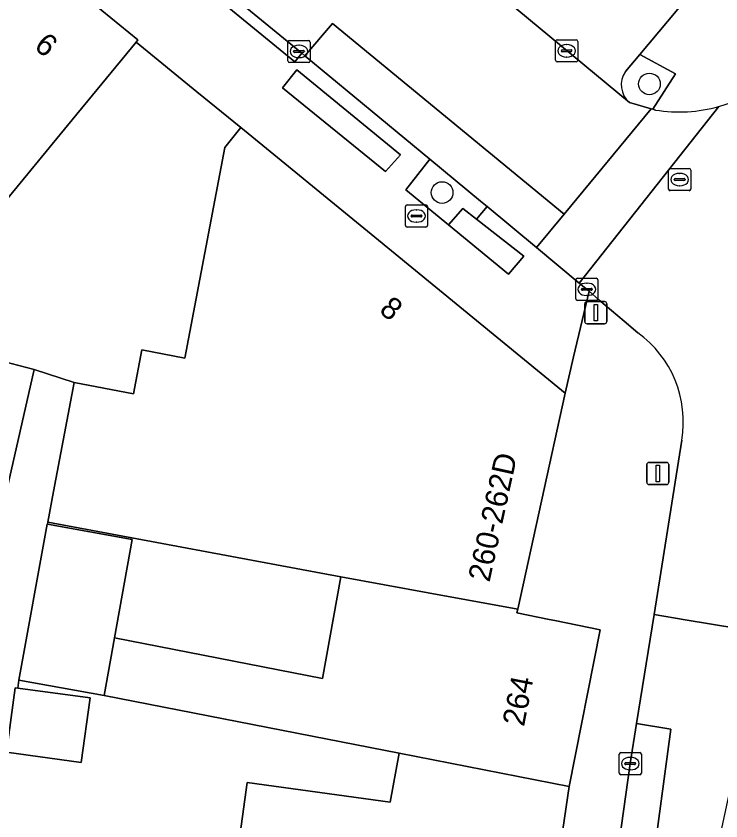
# Model space of a CAD drawing. Extents: x 159217 to 160349, y 381246 to 382172.
# Drawn here: x 160263.41 to 160295.21, y 381950.01 to 381986.33 of the extents above; entities that cross this region are included whole.
import ezdxf

# ---------------------------------------------------------------- set-up
doc = ezdxf.new("R2010")
doc.units = 0
for name, color, linetype in [('IMGEO_Boom', 7, 'Continuous'), ('IMGEO_Brandkraan', 7, 'Continuous'), ('IMGEO_Erf', 7, 'Continuous'), ('IMGEO_Groenvoorziening', 7, 'Continuous'), ('IMGEO_Haag', 7, 'Continuous'), ('IMGEO_Hek', 7, 'Continuous'), ('IMGEO_Kolk', 7, 'Continuous'), ('IMGEO_Lichtmast', 7, 'Continuous'), ('IMGEO_Muur', 7, 'Continuous'), ('IMGEO_Pand', 7, 'Continuous'), ('IMGEO_Pand_nummerreeks', 7, 'Continuous'), ('IMGEO_Parkeervlak_open', 7, 'Continuous'), ('IMGEO_Rijbaan_lokaal_gesloten', 7, 'Continuous'), ('IMGEO_Rijbaan_lokaal_open', 7, 'Continuous'), ('IMGEO_Rioolput', 7, 'Continuous'), ('IMGEO_Voetpad_open', 7, 'Continuous')]:
    doc.layers.add(name, color=color, linetype=linetype)

msp = doc.modelspace()

# ---------------------------------------------------------------- linework, layer by layer
at = {"layer": 'IMGEO_Boom'}
for centre in [(160291.989, 381983.27), (160282.635, 381978.369)]:
    msp.add_circle(centre, 0.489, dxfattribs=at)
at = {"layer": 'IMGEO_Brandkraan'}
for p, q in [((160280.978, 381976.885), (160280.978, 381977.737)), ((160281.053, 381977.811), (160281.905, 381977.811)), ((160281.979, 381977.737), (160281.979, 381976.885)), ((160281.28, 381977.354), (160281.678, 381977.354)), ((160281.466, 381977.591), (160281.491, 381977.591)), ((160281.237, 381977.305), (160281.237, 381977.317)), ((160281.675, 381977.268), (160281.277, 381977.268)), ((160281.489, 381977.031), (160281.464, 381977.031)), ((160281.721, 381977.317), (160281.721, 381977.305)), ((160281.905, 381976.811), (160281.053, 381976.811))]:
    msp.add_line(p, q, dxfattribs=at)
for points in [[(160280.978, 381976.885), (160280.978, 381977.737)], [(160281.053, 381977.811), (160281.905, 381977.811)], [(160281.979, 381977.737), (160281.979, 381976.885)], [(160281.905, 381976.811), (160281.053, 381976.811)]]:
    msp.add_lwpolyline(points, dxfattribs=at)
for centre, radius, start, end in [((160281.055, 381977.735), 0.0765, 91.552, 178.448), ((160281.055, 381977.735), 0.0765, 91.552, 178.448), ((160281.903, 381977.735), 0.0765, 1.552, 88.448), ((160281.903, 381977.735), 0.0765, 1.552, 88.448), ((160281.277, 381977.314), 0.0403, 85.8775, 175.7526), ((160281.682, 381977.316), 0.0386, 1.7309, 96.639), ((160281.274, 381977.304), 0.0366, 178.938, 274.7102), ((160281.678, 381977.311), 0.043, 264.8664, 352.4533), ((160281.055, 381976.887), 0.0765, 181.552, 268.448), ((160281.055, 381976.887), 0.0765, 181.552, 268.448), ((160281.903, 381976.887), 0.0765, 271.552, 358.448), ((160281.903, 381976.887), 0.0765, 271.552, 358.448)]:
    msp.add_arc(centre, radius, start, end, dxfattribs=at)
for centre, major_axis, ratio, start_param, end_param in [((160281.465, 381977.311), (-0.387, 0.002), 0.722429, 4.712389, 7.853982), ((160281.49, 381977.311), (-0.39, 0.002), 0.717154, 1.570796, 4.712389)]:
    msp.add_ellipse(centre, major_axis=major_axis, ratio=ratio, start_param=start_param, end_param=end_param, dxfattribs=at)
at = {"layer": 'IMGEO_Erf'}
for points in [[(160272.829, 381980.409), (160273.559, 381981.299), (160271.575, 381982.917), (160268.825, 381985.157), (160265.738, 381981.392), (160262.775, 381977.779), (160257.9, 381981.776), (160256.272, 381979.791), (160256.14, 381975.556), (160258.99, 381973.166), (160261.444, 381971.109), (160264.224, 381970.381), (160266.033, 381969.789), (160268.708, 381969.285), (160269.082, 381971.267), (160271.034, 381970.898)], [(160278.069, 381961.026), (160264.843, 381963.485), (160264.827, 381963.395), (160268.653, 381962.704), (160267.851, 381958.266), (160277.239, 381956.428)]]:
    msp.add_lwpolyline(points, close=True, dxfattribs=at)
msp.add_lwpolyline([(160273.31, 381947.911), (160273.843, 381951.746), (160280.296, 381950.849), (160280.696, 381953.063), (160276.77, 381953.83), (160267.382, 381955.668), (160263.544, 381956.361), (160263.495, 381956.002), (160266.755, 381955.555), (160266.356, 381952.648), (160262.981, 381953.111), (160262.981, 381949.485)], dxfattribs=at)
at = {"layer": 'IMGEO_Groenvoorziening'}
for points in [[(160291.557, 381984.607), (160290.908, 381983.828)], [(160291.082, 381982.438), (160292.063, 381982.15), (160292.142, 381982.127), (160293.164, 381983.726), (160291.557, 381984.607)]]:
    msp.add_lwpolyline(points, dxfattribs=at)
for points in [[(160280.758, 381980.078), (160276.085, 381983.903), (160275.431, 381983.103), (160280.077, 381979.324)], [(160282.082, 381979.876), (160281.005, 381978.499), (160282.927, 381976.917), (160283.568, 381977.643), (160284.183, 381977.162), (160284.672, 381977.733), (160284.368, 381977.986)], [(160284.183, 381977.162), (160283.568, 381977.643), (160282.927, 381976.917), (160285.633, 381974.681), (160286.32, 381975.497)]]:
    msp.add_lwpolyline(points, close=True, dxfattribs=at)
msp.add_arc((160291.758, 381983.229), 1.04, 144.8115, 229.4588, dxfattribs=at)
at = {"layer": 'IMGEO_Haag'}
for points in [[(160280.758, 381980.078), (160276.085, 381983.903), (160275.431, 381983.103), (160280.077, 381979.324)], [(160284.183, 381977.162), (160283.568, 381977.643), (160282.927, 381976.917), (160285.633, 381974.681), (160286.32, 381975.497)]]:
    msp.add_lwpolyline(points, close=True, dxfattribs=at)
at = {"layer": 'IMGEO_Hek'}
msp.add_lwpolyline([(160271.575, 381982.917), (160268.825, 381985.157)], dxfattribs=at)
at = {"layer": 'IMGEO_Kolk'}
for p, q in [((160275.676, 381984.313), (160275.676, 381985.165)), ((160275.751, 381985.239), (160276.603, 381985.239)), ((160276.164, 381985.019), (160276.189, 381985.019)), ((160276.677, 381985.165), (160276.677, 381984.313)), ((160287.752, 381984.34), (160287.752, 381985.192)), ((160287.827, 381985.266), (160288.679, 381985.266)), ((160288.24, 381985.046), (160288.265, 381985.046)), ((160288.753, 381985.192), (160288.753, 381984.34)), ((160275.935, 381984.733), (160275.935, 381984.745)), ((160276.373, 381984.696), (160275.975, 381984.696)), ((160275.978, 381984.782), (160276.376, 381984.782)), ((160276.419, 381984.745), (160276.419, 381984.733)), ((160288.011, 381984.76), (160288.011, 381984.772)), ((160288.449, 381984.723), (160288.051, 381984.723)), ((160288.054, 381984.809), (160288.452, 381984.809)), ((160288.495, 381984.772), (160288.495, 381984.76)), ((160276.187, 381984.459), (160276.162, 381984.459)), ((160288.679, 381984.266), (160287.827, 381984.266)), ((160288.263, 381984.486), (160288.238, 381984.486)), ((160276.603, 381984.239), (160275.751, 381984.239)), ((160288.739, 381974.501), (160289.591, 381974.501)), ((160288.664, 381973.575), (160288.664, 381974.427)), ((160289.152, 381974.281), (160289.177, 381974.281)), ((160289.665, 381974.427), (160289.665, 381973.575)), ((160288.923, 381973.995), (160288.923, 381974.007)), ((160289.361, 381973.958), (160288.963, 381973.958)), ((160288.966, 381974.044), (160289.364, 381974.044)), ((160289.175, 381973.721), (160289.15, 381973.721)), ((160289.407, 381974.007), (160289.407, 381973.995)), ((160289.591, 381973.501), (160288.739, 381973.501)), ((160290.624, 381952.167), (160290.624, 381953.019)), ((160290.699, 381953.093), (160291.551, 381953.093)), ((160291.625, 381953.019), (160291.625, 381952.167)), ((160291.112, 381952.873), (160291.137, 381952.873)), ((160290.883, 381952.587), (160290.883, 381952.599)), ((160291.321, 381952.55), (160290.923, 381952.55)), ((160290.926, 381952.636), (160291.324, 381952.636)), ((160291.135, 381952.313), (160291.11, 381952.313)), ((160291.367, 381952.599), (160291.367, 381952.587)), ((160291.551, 381952.093), (160290.699, 381952.093))]:
    msp.add_line(p, q, dxfattribs=at)
for points in [[(160275.676, 381984.313), (160275.676, 381985.165)], [(160275.751, 381985.239), (160276.603, 381985.239)], [(160276.677, 381985.165), (160276.677, 381984.313)], [(160287.752, 381984.34), (160287.752, 381985.192)], [(160287.827, 381985.266), (160288.679, 381985.266)], [(160288.753, 381985.192), (160288.753, 381984.34)], [(160288.679, 381984.266), (160287.827, 381984.266)], [(160276.603, 381984.239), (160275.751, 381984.239)], [(160288.739, 381974.501), (160289.591, 381974.501)], [(160288.664, 381973.575), (160288.664, 381974.427)], [(160289.665, 381974.427), (160289.665, 381973.575)], [(160289.591, 381973.501), (160288.739, 381973.501)], [(160290.624, 381952.167), (160290.624, 381953.019)], [(160290.699, 381953.093), (160291.551, 381953.093)], [(160291.625, 381953.019), (160291.625, 381952.167)], [(160291.551, 381952.093), (160290.699, 381952.093)]]:
    msp.add_lwpolyline(points, dxfattribs=at)
for centre, radius, start, end in [((160275.753, 381985.163), 0.0765, 91.552, 178.448), ((160275.753, 381985.163), 0.0765, 91.552, 178.448), ((160276.601, 381985.163), 0.0765, 1.552, 88.448), ((160276.601, 381985.163), 0.0765, 1.552, 88.448), ((160287.829, 381985.19), 0.0765, 91.552, 178.448), ((160287.829, 381985.19), 0.0765, 91.552, 178.448), ((160288.677, 381985.19), 0.0765, 1.552, 88.448), ((160288.677, 381985.19), 0.0765, 1.552, 88.448), ((160275.975, 381984.742), 0.0403, 85.8775, 175.7526), ((160275.972, 381984.732), 0.0366, 178.938, 274.7102), ((160276.376, 381984.739), 0.043, 264.8664, 352.4533), ((160276.38, 381984.744), 0.0386, 1.7309, 96.639), ((160288.051, 381984.769), 0.0403, 85.8775, 175.7526), ((160288.048, 381984.759), 0.0366, 178.938, 274.7102), ((160288.452, 381984.766), 0.043, 264.8664, 352.4533), ((160288.456, 381984.771), 0.0386, 1.7309, 96.639), ((160275.753, 381984.315), 0.0765, 181.552, 268.448), ((160275.753, 381984.315), 0.0765, 181.552, 268.448), ((160276.601, 381984.315), 0.0765, 271.552, 358.448), ((160276.601, 381984.315), 0.0765, 271.552, 358.448), ((160287.829, 381984.342), 0.0765, 181.552, 268.448), ((160287.829, 381984.342), 0.0765, 181.552, 268.448), ((160288.677, 381984.342), 0.0765, 271.552, 358.448), ((160288.677, 381984.342), 0.0765, 271.552, 358.448), ((160288.741, 381974.425), 0.0765, 91.552, 178.448), ((160288.741, 381974.425), 0.0765, 91.552, 178.448), ((160289.589, 381974.425), 0.0765, 1.552, 88.448), ((160289.589, 381974.425), 0.0765, 1.552, 88.448), ((160288.963, 381974.004), 0.0403, 85.8775, 175.7526), ((160288.96, 381973.994), 0.0366, 178.938, 274.7102), ((160289.364, 381974.001), 0.043, 264.8664, 352.4533), ((160289.368, 381974.006), 0.0386, 1.7309, 96.639), ((160288.741, 381973.577), 0.0765, 181.552, 268.448), ((160288.741, 381973.577), 0.0765, 181.552, 268.448), ((160289.589, 381973.577), 0.0765, 271.552, 358.448), ((160289.589, 381973.577), 0.0765, 271.552, 358.448), ((160290.701, 381953.017), 0.0765, 91.552, 178.448), ((160290.701, 381953.017), 0.0765, 91.552, 178.448), ((160291.549, 381953.017), 0.0765, 1.552, 88.448), ((160291.549, 381953.017), 0.0765, 1.552, 88.448), ((160290.923, 381952.596), 0.0403, 85.8775, 175.7526), ((160290.92, 381952.586), 0.0366, 178.938, 274.7102), ((160291.324, 381952.593), 0.043, 264.8664, 352.4533), ((160291.328, 381952.598), 0.0386, 1.7309, 96.639), ((160290.701, 381952.169), 0.0765, 181.552, 268.448), ((160290.701, 381952.169), 0.0765, 181.552, 268.448), ((160291.549, 381952.169), 0.0765, 271.552, 358.448), ((160291.549, 381952.169), 0.0765, 271.552, 358.448)]:
    msp.add_arc(centre, radius, start, end, dxfattribs=at)
for centre, major_axis, ratio, start_param, end_param in [((160276.163, 381984.739), (-0.387, 0.002), 0.722429, 4.712389, 7.853982), ((160276.188, 381984.739), (-0.39, 0.002), 0.717154, 1.570796, 4.712389), ((160288.239, 381984.766), (-0.387, 0.002), 0.722429, 4.712389, 7.853982), ((160288.264, 381984.766), (-0.39, 0.002), 0.717154, 1.570796, 4.712389), ((160289.151, 381974.001), (-0.387, 0.002), 0.722429, 4.712389, 7.853982), ((160289.176, 381974.001), (-0.39, 0.002), 0.717154, 1.570796, 4.712389), ((160291.111, 381952.593), (-0.387, 0.002), 0.722429, 4.712389, 7.853982), ((160291.136, 381952.593), (-0.39, 0.002), 0.717154, 1.570796, 4.712389)]:
    msp.add_ellipse(centre, major_axis=major_axis, ratio=ratio, start_param=start_param, end_param=end_param, dxfattribs=at)
at = {"layer": 'IMGEO_Lichtmast'}
for p, q in [((160289.173, 381973.447), (160289.963, 381973.447)), ((160289.963, 381973.447), (160289.173, 381973.447)), ((160289.073, 381972.547), (160289.073, 381973.347)), ((160289.073, 381973.347), (160289.073, 381972.547)), ((160290.063, 381973.347), (160290.063, 381972.547)), ((160290.063, 381972.547), (160290.063, 381973.347)), ((160289.963, 381972.447), (160289.173, 381972.447)), ((160289.173, 381972.447), (160289.963, 381972.447)), ((160291.868, 381965.291), (160291.868, 381966.091)), ((160291.868, 381966.091), (160291.868, 381965.291)), ((160291.968, 381966.191), (160292.758, 381966.191)), ((160292.758, 381966.191), (160291.968, 381966.191)), ((160292.858, 381966.091), (160292.858, 381965.291)), ((160292.858, 381965.291), (160292.858, 381966.091)), ((160292.758, 381965.191), (160291.968, 381965.191)), ((160291.968, 381965.191), (160292.758, 381965.191))]:
    msp.add_line(p, q, dxfattribs=at)
for points in [[(160289.493, 381973.322), (160289.643, 381973.322), (160289.643, 381972.572), (160289.493, 381972.572), (160289.493, 381973.322)], [(160292.288, 381966.066), (160292.438, 381966.066), (160292.438, 381965.316), (160292.288, 381965.316), (160292.288, 381966.066)]]:
    msp.add_lwpolyline(points, dxfattribs=at)
for centre, start, end in [((160289.173, 381973.347), 90, 180), ((160289.173, 381973.347), 90, 180), ((160289.963, 381973.347), 0, 90), ((160289.963, 381973.347), 360, 90), ((160289.173, 381972.547), 180, 270), ((160289.173, 381972.547), 180, 270), ((160289.963, 381972.547), 270, 0), ((160289.963, 381972.547), 270, 0), ((160291.968, 381966.091), 90, 180), ((160291.968, 381966.091), 90, 180), ((160292.758, 381966.091), 0, 90), ((160292.758, 381966.091), 360, 90), ((160291.968, 381965.291), 180, 270), ((160291.968, 381965.291), 180, 270), ((160292.758, 381965.291), 270, 0), ((160292.758, 381965.291), 270, 0)]:
    msp.add_arc(centre, 0.1, start, end, dxfattribs=at)
at = {"layer": 'IMGEO_Muur'}
msp.add_lwpolyline([(160273.559, 381981.299), (160271.575, 381982.917)], dxfattribs=at)
at = {"layer": 'IMGEO_Pand'}
for points in [[(160268.825, 381985.157), (160268.908, 381985.258), (160264.033, 381989.255), (160260.863, 381985.389), (160257.9, 381981.776), (160262.775, 381977.779), (160265.738, 381981.392)], [(160288.182, 381969.309), (160279.428, 381976.487), (160273.559, 381981.299), (160272.829, 381980.409), (160271.034, 381970.898), (160269.082, 381971.267), (160268.708, 381969.285), (160266.033, 381969.789), (160265.106, 381964.876), (160264.843, 381963.485), (160278.069, 381961.026), (160282.002, 381960.295), (160286.049, 381959.568)], [(160258.99, 381973.166), (160255.961, 381969.482), (160255.951, 381969.482), (160255.818, 381965.218), (160262.966, 381964.821), (160264.224, 381970.381), (160261.444, 381971.109)], [(160268.653, 381962.704), (160264.827, 381963.395), (160264.815, 381963.397), (160263.544, 381956.361), (160267.382, 381955.668), (160267.851, 381958.266)], [(160280.696, 381953.063), (160288.372, 381951.564), (160289.765, 381958.633), (160287.717, 381959.05), (160287.463, 381959.102), (160286.012, 381959.398), (160286.049, 381959.568), (160282.002, 381960.295), (160278.069, 381961.026), (160277.239, 381956.428), (160267.851, 381958.266), (160267.382, 381955.668), (160276.77, 381953.83)], [(160266.755, 381955.555), (160263.495, 381956.002), (160263.38, 381956.018), (160262.981, 381953.111), (160266.356, 381952.648)], [(160280.696, 381953.063), (160280.296, 381950.849), (160273.843, 381951.746), (160273.31, 381947.911), (160279.611, 381947.057), (160287.511, 381945.733), (160288.372, 381951.564)]]:
    msp.add_lwpolyline(points, close=True, dxfattribs=at)
at = {"layer": 'IMGEO_Parkeervlak_open'}
for points in [[(160275.309, 381995.519), (160291.082, 381982.438)], [(160290.908, 381983.828), (160291.557, 381984.607), (160293.657, 381987.129), (160289.835, 381990.287), (160286.995, 381986.89)]]:
    msp.add_lwpolyline(points, dxfattribs=at)
msp.add_lwpolyline([(160277.685, 381986.004), (160276.446, 381984.535), (160282.082, 381979.876), (160284.368, 381977.986), (160284.672, 381977.733), (160286.897, 381975.883), (160288.137, 381977.388)], close=True, dxfattribs=at)
msp.add_arc((160291.758, 381983.229), 1.04, 144.8115, 229.4588, dxfattribs=at)
at = {"layer": 'IMGEO_Rijbaan_lokaal_gesloten'}
for points in [[(160292.258, 381982.093), (160292.142, 381982.127), (160292.063, 381982.15), (160288.137, 381977.388), (160286.897, 381975.883), (160288.824, 381974.281), (160295.126, 381982.259)], [(160295.126, 381982.259), (160288.824, 381974.281), (160289.264, 381973.915), (160289.713, 381973.534), (160290.852, 381972.566), (160291.461, 381972.038)], [(160293.447, 381967.191), (160292.197, 381959.32), (160293.605, 381959.088), (160297.164, 381958.502)], [(160285.847, 381911.822), (160287.767, 381920.117), (160289.072, 381927.337), (160290.223, 381935.095), (160291.682, 381944.618), (160292.948, 381954.148), (160291.412, 381954.405), (160291.123, 381952.593), (160289.845, 381943.452)]]:
    msp.add_lwpolyline(points, dxfattribs=at)
msp.add_lwpolyline([(160276.109, 381847.711), (160277.856, 381858.1), (160291.857, 381933.882), (160296.824, 381956.927), (160297.164, 381958.502), (160293.605, 381959.088), (160292.197, 381959.32), (160291.412, 381954.405), (160292.948, 381954.148), (160291.682, 381944.618), (160290.223, 381935.095), (160289.072, 381927.337), (160287.767, 381920.117), (160285.847, 381911.822), (160281.624, 381892.85), (160279.935, 381884.554), (160277.708, 381872.879), (160275.481, 381860.897), (160274.023, 381851.91), (160273.284, 381848.326), (160276.109, 381847.711)], close=True, dxfattribs=at)
for centre, radius, start, end in [((160293.321, 381988.645), 6.636, 285.7811, 332.6771), ((160293.317, 381988.647), 6.639, 260.8168, 285.8084), ((160288.57, 381968.023), 4.948, 350.3191, 54.2424)]:
    msp.add_arc(centre, radius, start, end, dxfattribs=at)
at = {"layer": 'IMGEO_Rijbaan_lokaal_open'}
msp.add_lwpolyline([(160253.142, 382006.175), (160271.578, 381991.038), (160270.333, 381989.563), (160270.599, 381989.344), (160276.301, 381984.655), (160276.446, 381984.535), (160277.685, 381986.004), (160288.137, 381977.388), (160292.063, 381982.15), (160291.082, 381982.438), (160275.309, 381995.519), (160271.799, 381998.4), (160270.25, 381999.661), (160269.78, 382000), (160268.403, 382001.135), (160267.106, 382002.204), (160266.999, 382002.319), (160261.806, 382006.56)], dxfattribs=at)
at = {"layer": 'IMGEO_Rioolput'}
for p, q in [((160292.852, 381978.529), (160292.852, 381979.381)), ((160292.927, 381979.455), (160293.779, 381979.455)), ((160293.34, 381979.235), (160293.365, 381979.235)), ((160293.853, 381979.381), (160293.853, 381978.529)), ((160293.111, 381978.949), (160293.111, 381978.961)), ((160293.549, 381978.912), (160293.151, 381978.912)), ((160293.154, 381978.998), (160293.552, 381978.998)), ((160293.595, 381978.961), (160293.595, 381978.949)), ((160293.779, 381978.455), (160292.927, 381978.455)), ((160293.363, 381978.675), (160293.338, 381978.675))]:
    msp.add_line(p, q, dxfattribs=at)
for points in [[(160292.852, 381978.529), (160292.852, 381979.381)], [(160292.927, 381979.455), (160293.779, 381979.455)], [(160293.853, 381979.381), (160293.853, 381978.529)], [(160293.779, 381978.455), (160292.927, 381978.455)]]:
    msp.add_lwpolyline(points, dxfattribs=at)
for centre, radius, start, end in [((160292.929, 381979.379), 0.0765, 91.552, 178.448), ((160292.929, 381979.379), 0.0765, 91.552, 178.448), ((160293.777, 381979.379), 0.0765, 1.552, 88.448), ((160293.777, 381979.379), 0.0765, 1.552, 88.448), ((160293.151, 381978.958), 0.0403, 85.8775, 175.7526), ((160293.148, 381978.948), 0.0366, 178.938, 274.7102), ((160293.552, 381978.955), 0.043, 264.8664, 352.4533), ((160293.556, 381978.96), 0.0386, 1.7309, 96.639), ((160292.929, 381978.531), 0.0765, 181.552, 268.448), ((160292.929, 381978.531), 0.0765, 181.552, 268.448), ((160293.777, 381978.531), 0.0765, 271.552, 358.448), ((160293.777, 381978.531), 0.0765, 271.552, 358.448)]:
    msp.add_arc(centre, radius, start, end, dxfattribs=at)
for centre, major_axis, ratio, start_param, end_param in [((160293.339, 381978.955), (-0.387, 0.002), 0.722429, 4.712389, 7.853982), ((160293.364, 381978.955), (-0.39, 0.002), 0.717154, 1.570796, 4.712389)]:
    msp.add_ellipse(centre, major_axis=major_axis, ratio=ratio, start_param=start_param, end_param=end_param, dxfattribs=at)
at = {"layer": 'IMGEO_Voetpad_open'}
for points in [[(160270.599, 381989.344), (160270.282, 381988.958), (160275.984, 381984.269), (160276.301, 381984.655)], [(160280.758, 381980.078), (160280.077, 381979.324), (160275.431, 381983.103), (160276.085, 381983.903)]]:
    msp.add_lwpolyline(points, close=True, dxfattribs=at)
for points in [[(160262.981, 381949.485), (160262.981, 381953.111), (160263.38, 381956.018), (160263.495, 381956.002), (160263.544, 381956.361), (160264.815, 381963.397), (160264.827, 381963.395), (160264.843, 381963.485), (160265.106, 381964.876), (160266.033, 381969.789), (160264.224, 381970.381), (160262.966, 381964.821), (160255.818, 381965.218), (160255.951, 381969.482), (160256.14, 381975.556), (160256.272, 381979.791), (160257.9, 381981.776), (160260.863, 381985.389), (160264.033, 381989.255)], [(160264.033, 381989.255), (160268.908, 381985.258), (160268.825, 381985.157), (160271.575, 381982.917), (160273.559, 381981.299), (160279.428, 381976.487), (160288.182, 381969.309), (160288.568, 381970.954), (160289.264, 381973.915), (160288.824, 381974.281), (160286.897, 381975.883), (160284.672, 381977.733), (160284.183, 381977.162), (160286.32, 381975.497), (160285.633, 381974.681), (160282.927, 381976.917), (160281.005, 381978.499), (160282.082, 381979.876), (160276.446, 381984.535), (160276.301, 381984.655), (160275.984, 381984.269), (160270.282, 381988.958)], [(160295.387, 381989.094), (160294.398, 381987.97), (160294.492, 381987.893), (160293.939, 381987.2), (160293.657, 381987.129), (160291.557, 381984.607), (160293.164, 381983.726), (160292.142, 381982.127), (160292.258, 381982.093)], [(160291.461, 381972.038), (160290.852, 381972.566), (160289.713, 381973.534), (160289.264, 381973.915), (160288.568, 381970.954), (160288.182, 381969.309), (160286.049, 381959.568), (160286.012, 381959.398), (160287.463, 381959.102), (160287.717, 381959.05), (160289.765, 381958.633), (160288.372, 381951.564), (160287.511, 381945.733)], [(160289.845, 381943.452), (160291.123, 381952.593), (160291.412, 381954.405), (160292.197, 381959.32), (160293.447, 381967.191)]]:
    msp.add_lwpolyline(points, dxfattribs=at)
for centre, radius, start, end in [((160293.321, 381988.645), 6.636, 285.7811, 332.6771), ((160293.317, 381988.647), 6.639, 260.8168, 285.8084), ((160288.57, 381968.023), 4.948, 350.3191, 54.2424)]:
    msp.add_arc(centre, radius, start, end, dxfattribs=at)

# ---------------------------------------------------------------- texts
at = {"layer": 'IMGEO_Pand_nummerreeks'}
for s, rotation, p in [('6', 320.6518, (160264.178, 381984.895)), ('8', 320.6493, (160279.747, 381972.992)), ('260-262D', 77.6472, (160284.772, 381960.751)), ('264', 78.8273, (160286.328, 381954.235))]:
    msp.add_text(s, height=1, rotation=rotation, dxfattribs=at).set_placement(p)

doc.saveas('drawing.dxf')
